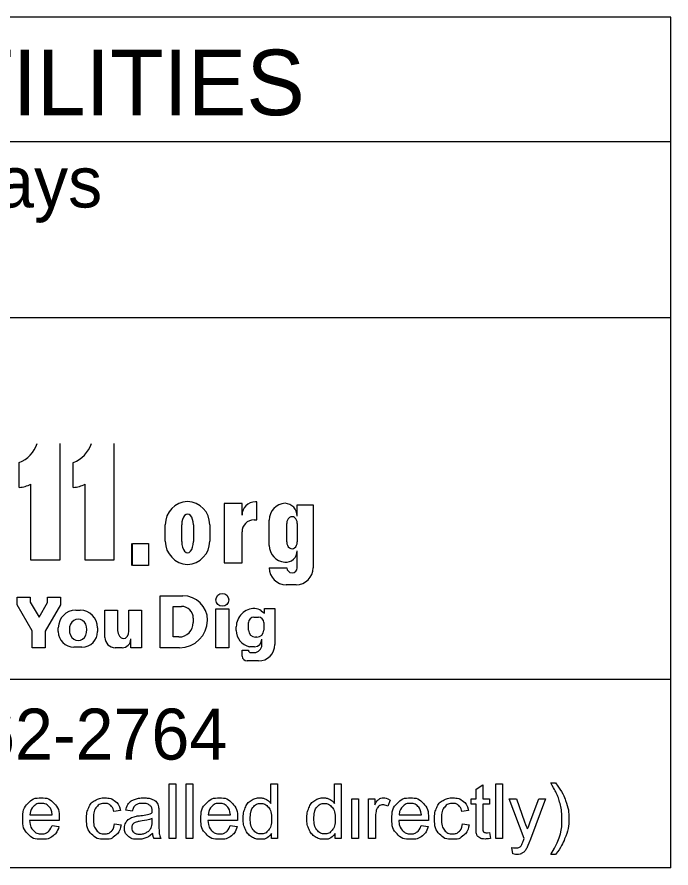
# Model space of a CAD drawing. Extents: x -59 to 82, y -3 to 49.
# Drawn here: x 4.831 to 6.628, y 2.143 to 4.48 of the extents above; entities that cross this region are included whole.
import ezdxf

# ---------------------------------------------------------------- set-up
doc = ezdxf.new("R2010")
doc.units = 0
doc.layers.add('SH_Data', color=7, linetype='Continuous')
doc.layers.add('SH_Text', color=7, linetype='Continuous')

msp = doc.modelspace()

# ---------------------------------------------------------------- linework, layer by layer
at = {"layer": 'SH_Data'}
for p, q in [((6.6275, 4.4803), (2.3775, 4.4803)), ((6.6275, 2.1428), (6.6275, 4.4803)), ((2.3775, 4.1387), (6.6275, 4.1387)), ((2.3775, 3.6553), (6.6275, 3.6553)), ((6.6275, 2.6607), (2.3775, 2.6607)), ((6.6275, 2.1428), (2.3775, 2.1428))]:
    msp.add_line(p, q, dxfattribs=at)
at = {"layer": 'SH_Text'}
for p, q in [((4.9487, 3.3087), (4.9487, 2.9887)), ((5.0975, 3.3087), (5.0975, 2.9887)), ((4.8371, 3.188), (4.8371, 3.2562)), ((4.9859, 3.188), (4.9859, 3.2562)), ((4.8694, 2.9887), (4.8694, 3.1973)), ((5.0182, 2.9887), (5.0182, 3.1973)), ((5.4493, 3.1436), (5.4005, 3.1436)), ((5.4005, 3.1436), (5.4005, 2.9806)), ((5.4493, 3.112), (5.4493, 3.1436)), ((5.49, 3.1487), (5.486, 3.1487)), ((5.49, 3.0989), (5.49, 3.1487)), ((5.6009, 3.1094), (5.6009, 3.1404)), ((5.6009, 3.1404), (5.6444, 3.1404)), ((5.6444, 3.1404), (5.6444, 2.9675)), ((5.2385, 3.0404), (5.2385, 3.0858)), ((5.2835, 3.0396), (5.2835, 3.0858)), ((5.3157, 3.0858), (5.3157, 3.0396)), ((5.3606, 3.0858), (5.3606, 3.0404)), ((5.4823, 3.0989), (5.49, 3.0989)), ((5.5239, 3.029), (5.5239, 3.0986)), ((5.5723, 3.0383), (5.5723, 3.0893)), ((5.6009, 3.0893), (5.6009, 3.0383)), ((5.4493, 2.9806), (5.4493, 3.0659)), ((5.1456, 3.0337), (5.1456, 2.9737)), ((5.6009, 2.9675), (5.6009, 3.0139)), ((4.9487, 2.9887), (4.8694, 2.9887)), ((5.0975, 2.9887), (5.0182, 2.9887)), ((5.4005, 2.9806), (5.4493, 2.9806)), ((5.5239, 2.9675), (5.5723, 2.9675)), ((5.5977, 2.9208), (5.5707, 2.9208)), ((4.8319, 2.887), (4.8677, 2.887)), ((4.8319, 2.8655), (4.8319, 2.887)), ((4.8677, 2.887), (4.8677, 2.8734)), ((4.9151, 2.8719), (4.9151, 2.887)), ((4.9151, 2.887), (4.9509, 2.887)), ((4.9509, 2.887), (4.9509, 2.8655)), ((5.2243, 2.8906), (5.2866, 2.8906)), ((5.2243, 2.7478), (5.2243, 2.8906)), ((4.8732, 2.7946), (4.8319, 2.8655)), ((4.8677, 2.8734), (4.8918, 2.832)), ((4.8918, 2.832), (4.9151, 2.8719)), ((4.9509, 2.8655), (4.9088, 2.7932)), ((5.2603, 2.7773), (5.2603, 2.8613)), ((5.2603, 2.8613), (5.2828, 2.8613)), ((5.377, 2.8549), (5.4126, 2.8549)), ((5.377, 2.7478), (5.377, 2.8549)), ((5.4126, 2.8549), (5.4126, 2.7478)), ((5.5107, 2.8553), (5.5395, 2.8553)), ((5.5107, 2.8427), (5.5107, 2.8553)), ((5.5107, 2.8553), (5.5395, 2.8553)), ((5.5395, 2.8553), (5.5395, 2.7567)), ((4.9925, 2.8508), (5.0047, 2.8508)), ((5.0727, 2.8508), (5.1075, 2.8508)), ((5.0727, 2.7762), (5.0727, 2.8508)), ((5.1075, 2.8508), (5.1075, 2.7954)), ((5.1388, 2.7938), (5.1388, 2.8508)), ((5.1388, 2.8508), (5.1736, 2.8508)), ((5.1736, 2.8508), (5.1736, 2.7478)), ((5.3154, 2.8286), (5.3154, 2.8168)), ((5.4816, 2.8319), (5.4944, 2.8319)), ((5.5021, 2.8493), (5.5107, 2.8427)), ((5.4335, 2.7953), (5.4335, 2.8054)), ((5.467, 2.7961), (5.467, 2.8173)), ((5.509, 2.8173), (5.509, 2.7961)), ((4.8732, 2.7478), (4.8732, 2.7946)), ((4.9088, 2.7932), (4.9088, 2.7478)), ((4.9447, 2.7922), (4.9447, 2.8029)), ((5.0525, 2.8029), (5.0525, 2.7922)), ((5.1439, 2.7478), (5.1439, 2.7719)), ((5.2759, 2.7773), (5.2603, 2.7773)), ((5.4897, 2.7768), (5.4863, 2.7768)), ((5.5039, 2.7557), (5.5039, 2.7711)), ((4.9088, 2.7478), (4.8732, 2.7478)), ((5.0097, 2.7494), (4.9875, 2.7494)), ((5.1199, 2.7478), (5.1011, 2.7478)), ((5.1736, 2.7478), (5.1439, 2.7478)), ((5.2779, 2.7478), (5.2243, 2.7478)), ((5.4126, 2.7478), (5.377, 2.7478)), ((5.45, 2.7245), (5.45, 2.7415)), ((5.45, 2.7415), (5.467, 2.7415)), ((5.4835, 2.7506), (5.4698, 2.7506)), ((5.4738, 2.7345), (5.4827, 2.7345)), ((5.4942, 2.7114), (5.4631, 2.7114))]:
    msp.add_line(p, q, dxfattribs=at)
msp.add_lwpolyline([(5.148, 3.0337), (5.1921, 3.0337), (5.1921, 2.9737), (5.148, 2.9737)], close=True, dxfattribs=at)
for points in [[(5.2491, 2.2239), (5.2491, 2.3741), (5.2675, 2.3741), (5.2675, 2.2239), (5.2491, 2.2239)], [(5.2956, 2.2239), (5.2956, 2.3741), (5.3141, 2.3741), (5.3141, 2.2239), (5.2956, 2.2239)], [(5.5285, 2.3202), (5.5285, 2.3741), (5.5469, 2.3741), (5.5469, 2.2239), (5.5299, 2.2239)], [(5.7034, 2.3202), (5.7034, 2.3741), (5.7218, 2.3741), (5.7218, 2.2239), (5.7048, 2.2239)], [(6.092, 2.2558), (6.092, 2.3185), (6.0784, 2.3185), (6.0784, 2.3328), (6.092, 2.3328), (6.092, 2.3597), (6.1105, 2.3708), (6.1105, 2.3328), (6.1289, 2.3328), (6.1289, 2.3185), (6.1105, 2.3185), (6.1105, 2.2547)], [(6.1465, 2.2239), (6.1465, 2.3741), (6.1649, 2.3741), (6.1649, 2.2239), (6.1465, 2.2239)], [(6.2974, 2.3766), (6.3105, 2.3766)], [(5.7509, 2.2239), (5.7509, 2.3328), (5.7693, 2.3328), (5.7693, 2.2239), (5.7509, 2.2239)], [(5.7971, 2.2239), (5.7971, 2.3328), (5.8137, 2.3328), (5.8137, 2.3163)], [(5.8562, 2.3293), (5.8497, 2.3122)], [(6.2243, 2.2238), (6.183, 2.3328), (6.2029, 2.3328), (6.2255, 2.2699)], [(6.241, 2.2693), (6.2643, 2.3328), (6.2827, 2.3328), (6.2414, 2.222)], [(5.1154, 2.3007), (5.0974, 2.298)], [(5.1479, 2.2992), (5.1298, 2.3016)], [(5.2209, 2.2941), (5.2209, 2.2695)], [(6.0712, 2.3007), (6.0532, 2.298)], [(4.947, 2.2736), (4.8659, 2.2736)], [(4.8669, 2.2887), (4.9277, 2.2887)], [(5.2023, 2.2718), (5.2024, 2.2785)], [(5.4366, 2.2736), (5.3555, 2.2736)], [(5.3565, 2.2887), (5.4173, 2.2887)], [(5.8155, 2.2809), (5.8155, 2.2239), (5.7971, 2.2239)], [(5.9611, 2.2736), (5.88, 2.2736)], [(5.881, 2.2887), (5.9418, 2.2887)], [(4.9275, 2.2591), (4.9465, 2.2567)], [(5.099, 2.2638), (5.1171, 2.2613)], [(5.4171, 2.2591), (5.4361, 2.2567)], [(5.9416, 2.2591), (5.9606, 2.2567)], [(6.0548, 2.2638), (6.0729, 2.2613)], [(5.2267, 2.2239), (5.2075, 2.2239)], [(5.5299, 2.2239), (5.5299, 2.2376)], [(5.7048, 2.2239), (5.7048, 2.2376)], [(6.1289, 2.2404), (6.1315, 2.2241)], [(6.1928, 2.1821), (6.1907, 2.1995)], [(6.3105, 2.1798), (6.2974, 2.1798)]]:
    msp.add_lwpolyline(points, dxfattribs=at)
msp.add_circle((5.3952, 2.8793), 0.0177, dxfattribs=at)
for centre, radius, start, end in [((4.8031, 3.3379), 0.0885, 292.5572, 340.7355), ((4.952, 3.3379), 0.0885, 292.5572, 340.7355), ((4.8291, 3.2761), 0.0885, 275.1733, 297.0931), ((4.9779, 3.2761), 0.0885, 275.1733, 297.0931), ((5.3024, 3.0858), 0.064, 92.5886, 180), ((5.2967, 3.0858), 0.064, 0, 87.4114), ((5.486, 3.112), 0.0367, 90, 180), ((5.5698, 3.0986), 0.0459, 92.6865, 180), ((5.5658, 3.1094), 0.0351, 0, 86.9262), ((5.4823, 3.0659), 0.033, 90, 180), ((5.3024, 3.0404), 0.064, 180, 267.4114), ((5.2967, 3.0404), 0.064, 272.5886, 0), ((5.5702, 3.029), 0.0463, 180, 265.7132), ((5.5696, 3.0139), 0.0313, 264.7825, 0), ((5.5707, 2.9675), 0.0468, 180, 270), ((5.5977, 2.9675), 0.0468, 270, 0), ((5.2866, 2.8223), 0.0682, 0.9944, 90), ((5.2828, 2.8286), 0.0327, 0, 90), ((5.4834, 2.8054), 0.0499, 89.0934, 180), ((5.4848, 2.827), 0.0283, 52.1415, 91.2046), ((4.9925, 2.8029), 0.0478, 90, 180), ((5.0047, 2.8029), 0.0478, 0, 90), ((5.4816, 2.8173), 0.0146, 90, 180), ((5.4944, 2.8173), 0.0146, 0, 90), ((5.2759, 2.8168), 0.0395, 270, 0), ((5.2779, 2.8248), 0.0769, 270, 359.0635), ((4.9875, 2.7922), 0.0428, 180, 270), ((5.0097, 2.7922), 0.0428, 270, 0), ((5.4791, 2.7953), 0.0457, 180, 258.2203), ((5.4863, 2.7961), 0.0193, 180, 270), ((5.4897, 2.7961), 0.0193, 270, 0), ((5.1011, 2.7762), 0.0284, 180, 270), ((5.1199, 2.7719), 0.024, 270, 0), ((5.4835, 2.771), 0.0203, 270, 0), ((5.4738, 2.7413), 0.00682, 180, 270), ((5.4827, 2.7557), 0.0212, 270, 0), ((5.4942, 2.7567), 0.0453, 270, 0), ((5.4631, 2.7245), 0.0131, 180, 270)]:
    msp.add_arc(centre, radius, start, end, dxfattribs=at)
for centre, major_axis, ratio, start_param, end_param in [((5.2996, 3.0858), (0, 0.0291), 0.553236, 4.712389, 7.853982), ((5.5866, 3.0893), (0, 0.0184), 0.777179, 4.712389, 7.853982), ((5.2996, 3.0396), (0, 0.0308), 0.522014, 1.570796, 4.712389), ((5.5866, 3.0383), (0, 0.0184), 0.777179, 1.570796, 4.712389), ((5.5866, 2.9675), (0.0143, 0), 0.959012, 3.141593, 6.283185), ((4.9991, 2.7976), (0, 0.029), 0.832186, 4.712389, 7.853982), ((4.9991, 2.7976), (0, 0.0302), 0.797287, 1.570796, 4.712389), ((5.1231, 2.7962), (-0.0011, 0.0231), 0.679042, 1.570796, 4.575961)]:
    msp.add_ellipse(centre, major_axis=major_axis, ratio=ratio, start_param=start_param, end_param=end_param, dxfattribs=at)
for points, degree in [([(6.2974, 2.1798), (6.3279, 2.2289), (6.3279, 2.2782), (6.3279, 2.2974), (6.3235, 2.3164), (6.32, 2.3317), (6.3138, 2.3459), (6.3098, 2.3551), (6.2974, 2.3766)], 3), ([(6.3105, 2.3766), (6.3298, 2.3509), (6.339, 2.325), (6.3469, 2.3026), (6.3469, 2.2783), (6.3469, 2.2506), (6.3363, 2.2248), (6.3257, 2.199), (6.3105, 2.1798)], 3), ([(4.9465, 2.2567), (4.942, 2.24), (4.9298, 2.2307), (4.9177, 2.2215), (4.8987, 2.2215), (4.8749, 2.2215), (4.8609, 2.2362), (4.8469, 2.2509), (4.8469, 2.2774), (4.8469, 2.3049), (4.861, 2.32), (4.8752, 2.3352), (4.8977, 2.3352), (4.9195, 2.3352), (4.9333, 2.3203), (4.9471, 2.3055), (4.9471, 2.2785), (4.9471, 2.2769), (4.947, 2.2736)], 3), ([(4.9277, 2.2887), (4.9265, 2.3025), (4.9207, 2.3094), (4.9119, 2.3201), (4.8979, 2.3201), (4.8852, 2.3201), (4.8765, 2.3115), (4.8678, 2.303), (4.8669, 2.2887)], 3), ([(5.1171, 2.2613), (5.1141, 2.2427), (5.1019, 2.2321), (5.0896, 2.2215), (5.0718, 2.2215), (5.0495, 2.2215), (5.0359, 2.2361), (5.0223, 2.2507), (5.0223, 2.2779), (5.0223, 2.2955), (5.0282, 2.3088), (5.034, 2.322), (5.046, 2.3286), (5.0579, 2.3352), (5.0719, 2.3352), (5.0897, 2.3352), (5.1009, 2.3262), (5.1122, 2.3172), (5.1154, 2.3007)], 3), ([(5.0974, 2.298), (5.0949, 2.309), (5.0884, 2.3145), (5.0819, 2.3201), (5.0726, 2.3201), (5.0587, 2.3201), (5.05, 2.3101), (5.0413, 2.3001), (5.0413, 2.2784), (5.0413, 2.2565), (5.0497, 2.2466), (5.0581, 2.2366), (5.0717, 2.2366), (5.0825, 2.2366), (5.0898, 2.2433), (5.0971, 2.2499), (5.099, 2.2638)], 3), ([(5.2038, 2.2373), (5.1936, 2.2287), (5.1841, 2.2251), (5.1746, 2.2215), (5.1638, 2.2215), (5.1458, 2.2215), (5.1362, 2.2303), (5.1266, 2.239), (5.1266, 2.2526), (5.1266, 2.2606), (5.1302, 2.2672), (5.1339, 2.2738), (5.1398, 2.2778), (5.1456, 2.2818), (5.153, 2.2838), (5.1584, 2.2853), (5.1694, 2.2866), (5.1917, 2.2893), (5.2023, 2.2929), (5.2024, 2.2967), (5.2024, 2.2978), (5.2024, 2.3091), (5.1971, 2.3137), (5.1901, 2.3199), (5.1762, 2.3199), (5.1632, 2.3199), (5.157, 2.3154), (5.1508, 2.3108), (5.1479, 2.2992)], 3), ([(5.1298, 2.3016), (5.1323, 2.3132), (5.1379, 2.3203), (5.1435, 2.3275), (5.1542, 2.3313), (5.1648, 2.3352), (5.1788, 2.3352), (5.1928, 2.3352), (5.2015, 2.3319), (5.2102, 2.3286), (5.2142, 2.3236), (5.2183, 2.3187), (5.22, 2.3111), (5.2209, 2.3064), (5.2209, 2.2941)], 3), ([(5.4361, 2.2567), (5.4316, 2.24), (5.4194, 2.2307), (5.4072, 2.2215), (5.3883, 2.2215), (5.3644, 2.2215), (5.3505, 2.2362), (5.3365, 2.2509), (5.3365, 2.2774), (5.3365, 2.3049), (5.3506, 2.32), (5.3648, 2.3352), (5.3873, 2.3352), (5.4091, 2.3352), (5.4229, 2.3203), (5.4367, 2.3055), (5.4367, 2.2785), (5.4367, 2.2769), (5.4366, 2.2736)], 3), ([(5.4173, 2.2887), (5.4161, 2.3025), (5.4103, 2.3094), (5.4015, 2.3201), (5.3875, 2.3201), (5.3748, 2.3201), (5.3661, 2.3115), (5.3574, 2.303), (5.3565, 2.2887)], 3), ([(5.5299, 2.2376), (5.5195, 2.2215), (5.4995, 2.2215), (5.4865, 2.2215), (5.4755, 2.2287), (5.4646, 2.2359), (5.4586, 2.2487), (5.4526, 2.2616), (5.4526, 2.2782), (5.4526, 2.2945), (5.4581, 2.3078), (5.4635, 2.321), (5.4743, 2.3281), (5.4852, 2.3352), (5.4986, 2.3352), (5.5084, 2.3352), (5.516, 2.331), (5.5237, 2.3269), (5.5285, 2.3202)], 3), ([(5.4716, 2.2782), (5.4716, 2.2573), (5.4805, 2.247), (5.4893, 2.2366), (5.5012, 2.2366), (5.5133, 2.2366), (5.5218, 2.2465), (5.5302, 2.2564), (5.5302, 2.2767), (5.5302, 2.299), (5.5216, 2.3095), (5.513, 2.3199), (5.5004, 2.3199), (5.4881, 2.3199), (5.4799, 2.3099), (5.4716, 2.2999), (5.4716, 2.2782)], 3), ([(5.7048, 2.2376), (5.6944, 2.2215), (5.6743, 2.2215), (5.6613, 2.2215), (5.6504, 2.2287), (5.6395, 2.2359), (5.6335, 2.2487), (5.6275, 2.2616), (5.6275, 2.2782), (5.6275, 2.2945), (5.6329, 2.3078), (5.6384, 2.321), (5.6492, 2.3281), (5.66, 2.3352), (5.6734, 2.3352), (5.6832, 2.3352), (5.6909, 2.331), (5.6986, 2.3269), (5.7034, 2.3202)], 3), ([(5.6465, 2.2782), (5.6465, 2.2573), (5.6553, 2.247), (5.6641, 2.2366), (5.6761, 2.2366), (5.6882, 2.2366), (5.6967, 2.2465), (5.7051, 2.2564), (5.7051, 2.2767), (5.7051, 2.299), (5.6965, 2.3095), (5.6879, 2.3199), (5.6753, 2.3199), (5.663, 2.3199), (5.6548, 2.3099), (5.6465, 2.2999), (5.6465, 2.2782)], 3), ([(5.8137, 2.3163), (5.8201, 2.3278), (5.8254, 2.3315), (5.8308, 2.3352), (5.8372, 2.3352), (5.8466, 2.3352), (5.8562, 2.3293)], 3), ([(5.8497, 2.3122), (5.843, 2.3162), (5.8363, 2.3162), (5.8302, 2.3162), (5.8255, 2.3125), (5.8207, 2.3089), (5.8186, 2.3024), (5.8155, 2.2926), (5.8155, 2.2809)], 3), ([(5.9606, 2.2567), (5.9561, 2.24), (5.9439, 2.2307), (5.9317, 2.2215), (5.9128, 2.2215), (5.8889, 2.2215), (5.875, 2.2362), (5.861, 2.2509), (5.861, 2.2774), (5.861, 2.3049), (5.8751, 2.32), (5.8892, 2.3352), (5.9118, 2.3352), (5.9336, 2.3352), (5.9474, 2.3203), (5.9612, 2.3055), (5.9612, 2.2785), (5.9612, 2.2769), (5.9611, 2.2736)], 3), ([(5.9418, 2.2887), (5.9405, 2.3025), (5.9348, 2.3094), (5.926, 2.3201), (5.912, 2.3201), (5.8993, 2.3201), (5.8906, 2.3115), (5.8819, 2.303), (5.881, 2.2887)], 3), ([(6.0729, 2.2613), (6.07, 2.2427), (6.0577, 2.2321), (6.0455, 2.2215), (6.0277, 2.2215), (6.0053, 2.2215), (5.9917, 2.2361), (5.9782, 2.2507), (5.9782, 2.2779), (5.9782, 2.2955), (5.984, 2.3088), (5.9899, 2.322), (6.0018, 2.3286), (6.0137, 2.3352), (6.0278, 2.3352), (6.0455, 2.3352), (6.0568, 2.3262), (6.068, 2.3172), (6.0712, 2.3007)], 3), ([(6.0532, 2.298), (6.0507, 2.309), (6.0442, 2.3145), (6.0377, 2.3201), (6.0285, 2.3201), (6.0146, 2.3201), (6.0059, 2.3101), (5.9972, 2.3001), (5.9972, 2.2784), (5.9972, 2.2565), (6.0056, 2.2466), (6.014, 2.2366), (6.0275, 2.2366), (6.0384, 2.2366), (6.0456, 2.2433), (6.0529, 2.2499), (6.0548, 2.2638)], 3), ([(4.8659, 2.2736), (4.8669, 2.2557), (4.876, 2.2462), (4.8852, 2.2366), (4.8988, 2.2366), (4.9089, 2.2366), (4.9161, 2.242), (4.9233, 2.2473), (4.9275, 2.2591)], 3), ([(5.2024, 2.2785), (5.1923, 2.2744), (5.1722, 2.2716), (5.1608, 2.2699), (5.1561, 2.2679), (5.1514, 2.2658), (5.1488, 2.2619), (5.1463, 2.2579), (5.1463, 2.2531), (5.1463, 2.2458), (5.1519, 2.2409), (5.1574, 2.2359), (5.1682, 2.2359), (5.1788, 2.2359), (5.1871, 2.2406), (5.1954, 2.2453), (5.1993, 2.2533), (5.2023, 2.2596), (5.2023, 2.2718)], 3), ([(5.2209, 2.2695), (5.2209, 2.2438), (5.2221, 2.237), (5.2233, 2.2302), (5.2267, 2.2239)], 3), ([(5.3555, 2.2736), (5.3565, 2.2557), (5.3656, 2.2462), (5.3748, 2.2366), (5.3884, 2.2366), (5.3985, 2.2366), (5.4057, 2.242), (5.4129, 2.2473), (5.4171, 2.2591)], 3), ([(5.88, 2.2736), (5.881, 2.2557), (5.8901, 2.2462), (5.8992, 2.2366), (5.9129, 2.2366), (5.923, 2.2366), (5.9302, 2.242), (5.9374, 2.2473), (5.9416, 2.2591)], 3), ([(6.2255, 2.2699), (6.2299, 2.258), (6.2334, 2.2448), (6.2366, 2.2572), (6.241, 2.2693)], 3), ([(6.1315, 2.2241), (6.1238, 2.2224), (6.1176, 2.2224), (6.1076, 2.2224), (6.1021, 2.2256), (6.0965, 2.2288), (6.0943, 2.234), (6.092, 2.2392), (6.092, 2.2558)], 3), ([(6.1105, 2.2547), (6.1105, 2.2468), (6.1114, 2.2445), (6.1124, 2.2423), (6.1146, 2.2409), (6.1168, 2.2396), (6.1209, 2.2396), (6.1239, 2.2396), (6.1289, 2.2404)], 3), ([(5.2075, 2.2239), (5.2047, 2.2296), (5.2038, 2.2373)], 2), ([(6.1907, 2.1995), (6.1967, 2.1978), (6.2012, 2.1978), (6.2074, 2.1978), (6.211, 2.1999), (6.2147, 2.2019), (6.2171, 2.2056), (6.2188, 2.2084), (6.2227, 2.2193), (6.2232, 2.2209), (6.2243, 2.2238)], 3), ([(6.2414, 2.222), (6.2348, 2.2042), (6.2311, 2.1974), (6.2262, 2.1883), (6.2198, 2.1841), (6.2135, 2.1799), (6.2046, 2.1799), (6.1993, 2.1799), (6.1928, 2.1821)], 3)]:
    msp.add_open_spline(points, degree=degree, dxfattribs=at)

# ---------------------------------------------------------------- texts
for s, height, p in [('UNDERGROUND UTILITIES', 0.18, (2.5057, 4.2106)), ('Contact Two Working Days', 0.14, (2.7972, 3.9571)), ('OHIO811, 8-1-1, or 1-800-362-2764', 0.14, (2.422, 2.4406))]:
    msp.add_text(s, height=height, dxfattribs=at).set_placement(p)

doc.saveas('drawing.dxf')
